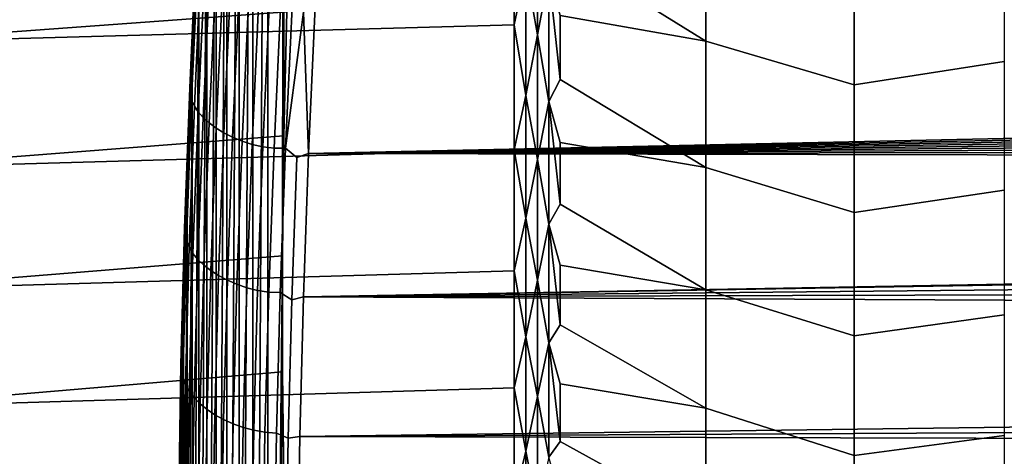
# Model space of a CAD drawing. Header units: metres. Extents: x -32 to 117, y -314 to 32.
# Tile 318 of 380: x 58.98 to 65.6, y -16.5 to -13.56. Entities that reach past the tile are written whole.
import ezdxf

# ---------------------------------------------------------------- set-up
doc = ezdxf.new("R2010")
doc.units = ezdxf.units.M
doc.layers.add('solid_24_501_064_XXX', color=7, linetype='CONTINUOUS')

msp = doc.modelspace()

# ---------------------------------------------------------------- linework, layer by layer
at = {"layer": 'solid_24_501_064_XXX'}
for points in [[(60.646011, -6.842627, 78.426437), (60.755825, -5.76276, 78.685928), (60.745323, -15.146692, 70.873718), (60.64603, -24.836847, 63.327366)], [(60.755825, -5.76276, 78.685928), (60.754997, -14.339691, 71.493912), (60.745323, -15.146692, 70.873718)], [(60.755825, -5.76276, 78.685928), (60.774158, -13.506566, 72.080154), (60.754997, -14.339691, 71.493912)], [(60.545338, -24.353743, 64.325645), (60.545319, -7.909618, 78.124016), (60.646011, -6.842627, 78.426437)], [(60.64603, -24.836847, 63.327366), (60.545338, -24.353743, 64.325645), (60.646011, -6.842627, 78.426437)], [(60.453846, -23.831007, 65.303009), (60.453831, -8.962889, 77.778938), (60.545319, -7.909618, 78.124016)], [(60.545338, -24.353743, 64.325645), (60.453846, -23.831007, 65.303009), (60.545319, -7.909618, 78.124016)], [(60.371704, -23.269875, 66.25753), (60.371693, -10.000335, 77.392075), (60.453831, -8.962889, 77.778938)], [(60.453846, -23.831007, 65.303009), (60.371704, -23.269875, 66.25753), (60.453831, -8.962889, 77.778938)], [(60.298977, -22.670658, 67.188568), (60.298969, -11.021258, 76.963638), (60.371693, -10.000335, 77.392075)], [(60.371704, -23.269875, 66.25753), (60.298977, -22.670658, 67.188568), (60.371693, -10.000335, 77.392075)], [(60.235809, -22.035179, 68.093773), (60.235802, -12.02303, 76.495003), (60.298969, -11.021258, 76.963638)], [(60.298977, -22.670658, 67.188568), (60.235809, -22.035179, 68.093773), (60.298969, -11.021258, 76.963638)], [(60.182285, -21.3641, 68.972038), (60.182278, -13.004457, 75.986641), (60.235802, -12.02303, 76.495003)], [(60.235809, -22.035179, 68.093773), (60.182285, -21.3641, 68.972038), (60.235802, -12.02303, 76.495003)], [(60.802765, -12.649893, 72.630539), (57.914215, -12.843666, 72.51049), (57.914215, -13.714181, 71.938934), (60.774158, -13.506566, 72.080154)], [(62.611195, -12.654041, 31.314449), (63.590717, -12.830184, 31.073982), (63.590717, -13.703816, 31.635393), (62.611195, -13.095869, 31.591303)], [(57.914215, -13.714181, 32.061062), (57.914215, -12.843666, 31.48951), (62.30183, -12.729039, 31.418175), (62.30183, -13.594141, 31.979029)], [(62.380379, -13.219497, 31.726015), (62.30183, -13.594141, 31.979029), (62.30183, -12.729039, 31.418175)], [(62.380379, -13.219497, 31.726015), (62.458523, -12.798614, 31.446812), (62.458523, -13.661205, 32.009766)], [(62.458523, -13.661205, 32.009766), (62.458523, -12.798614, 31.446812), (62.535694, -13.258341, 31.721949)], [(64.589394, -13.996838, 31.520662), (63.590717, -13.703816, 31.635393), (63.590717, -12.830184, 31.073982), (64.589394, -13.113107, 30.943857)], [(65.597748, -12.950498, 30.587328), (65.597748, -13.84032, 31.151415), (64.589394, -13.996838, 31.520662), (64.589394, -13.113107, 30.943857)], [(60.170727, -13.015375, 76.06855), (60.126534, -13.977664, 75.521324), (60.121151, -14.018117, 75.589615), (60.165474, -13.053018, 76.138443)], [(60.170727, -13.015375, 76.06855), (60.182278, -13.004457, 75.986641), (60.138466, -13.963104, 75.440216), (60.126534, -13.977664, 75.521324)], [(60.13847, -20.659494, 69.821259), (60.138466, -13.963104, 75.440216), (60.182278, -13.004457, 75.986641)], [(60.182285, -21.3641, 68.972038), (60.13847, -20.659494, 69.821259), (60.182278, -13.004457, 75.986641)], [(60.165474, -13.053018, 76.138443), (60.121151, -14.018117, 75.589615), (60.123672, -14.058884, 75.657883), (60.168121, -13.091029, 76.208282)], [(60.168121, -13.091029, 76.208282), (60.123672, -14.058884, 75.657883), (60.134075, -14.099563, 75.725456), (60.178646, -13.129034, 76.277374)], [(62.535694, -13.258341, 31.721949), (62.611195, -13.095869, 31.591303), (63.590717, -13.703816, 31.635393), (62.611195, -13.531643, 31.87759)], [(60.178646, -13.129034, 76.277374), (60.134075, -14.099563, 75.725456), (60.152252, -14.13975, 75.791664), (60.196941, -13.166657, 76.345039)], [(60.196941, -13.166657, 76.345039), (60.152252, -14.13975, 75.791664), (60.178032, -14.179048, 75.855858), (60.222832, -13.203526, 76.410614)], [(60.222832, -13.203526, 76.410614), (60.178032, -14.179048, 75.855858), (60.211151, -14.217069, 75.917397), (60.256054, -13.239277, 76.473442)], [(62.380379, -14.069563, 32.306423), (62.30183, -13.594141, 31.979029), (62.380379, -13.219497, 31.726015)], [(62.380379, -14.069563, 32.306423), (62.380379, -13.219497, 31.726015), (62.458523, -13.661205, 32.009766)], [(60.256054, -13.239277, 76.473442), (60.211151, -14.217069, 75.917397), (60.251286, -14.253436, 75.97567), (60.296288, -13.273555, 76.532898)], [(60.296288, -13.273555, 76.532898), (60.251286, -14.253436, 75.97567), (60.298038, -14.287791, 76.030098), (60.343124, -13.306022, 76.588409)], [(62.458523, -13.661205, 32.009766), (62.535694, -13.258341, 31.721949), (62.535694, -14.109366, 32.3046)], [(62.535694, -13.258341, 31.721949), (62.611195, -13.531643, 31.87759), (62.611195, -13.96116, 32.17318)], [(62.535694, -14.109366, 32.3046), (62.535694, -13.258341, 31.721949), (62.611195, -13.96116, 32.17318)], [(60.343124, -13.306022, 76.588409), (60.298038, -14.287791, 76.030098), (60.350948, -14.319794, 76.080154), (60.396111, -13.336356, 76.639412)], [(60.396111, -13.336356, 76.639412), (60.350948, -14.319794, 76.080154), (60.409489, -14.349127, 76.125343), (60.45472, -13.364258, 76.68541)], [(60.45472, -13.364258, 76.68541), (60.409489, -14.349127, 76.125343), (60.473083, -14.375501, 76.165207), (60.518368, -13.389451, 76.725952)], [(60.518368, -13.389451, 76.725952), (60.473083, -14.375501, 76.165207), (60.541103, -14.398654, 76.199356), (60.58643, -13.411687, 76.76062)], [(60.541103, -14.398654, 76.199356), (60.613056, -14.414042, 76.230034), (60.658512, -13.425226, 76.792084), (60.58643, -13.411687, 76.76062)], [(60.733765, -13.432551, 76.818596), (60.658512, -13.425226, 76.792084), (60.613056, -14.414042, 76.230034), (60.688141, -14.423556, 76.255699)], [(60.811752, -13.427619, 76.843132), (60.733765, -13.432551, 76.818596), (60.688141, -14.423556, 76.255699), (60.765812, -14.422435, 76.278877)], [(60.88678, -13.508005, 76.812561), (60.811752, -13.427619, 76.843132), (60.765812, -14.422435, 76.278877)], [(60.88678, -13.508005, 76.812561), (60.920521, -14.459166, 76.274841), (60.964645, -13.470487, 76.837059)], [(60.964645, -13.470487, 76.837059), (60.920521, -14.459166, 76.274841), (99.7435, -13.620409, 76.755165), (99.90731, -13.521148, 76.809517)], [(60.774158, -13.506566, 72.080154), (57.914215, -13.714181, 71.938934), (57.914215, -14.559301, 71.33046), (60.754997, -14.339691, 71.493912)], [(60.765812, -14.422435, 76.278877), (60.842148, -14.486982, 76.253922), (60.920521, -14.459166, 76.274841), (60.88678, -13.508005, 76.812561)], [(62.611195, -13.531643, 31.87759), (63.590717, -13.703816, 31.635393), (63.590717, -14.55292, 32.233253), (62.611195, -13.96116, 32.17318)], [(57.914215, -14.559301, 32.669537), (57.914215, -13.714181, 32.061062), (62.30183, -13.594141, 31.979029), (62.30183, -14.434564, 32.576218)], [(60.920521, -14.459166, 76.274841), (99.583443, -13.723071, 76.698402), (99.7435, -13.620409, 76.755165)], [(62.380379, -14.069563, 32.306423), (62.30183, -14.434564, 32.576218), (62.30183, -13.594141, 31.979029)], [(62.380379, -14.069563, 32.306423), (62.458523, -13.661205, 32.009766), (62.458523, -14.499073, 32.608898)], [(62.458523, -14.499073, 32.608898), (62.458523, -13.661205, 32.009766), (62.535694, -14.109366, 32.3046)], [(60.920521, -14.459166, 76.274841), (99.426781, -13.829388, 76.639038), (99.583443, -13.723071, 76.698402)], [(64.589394, -14.855234, 32.134533), (63.590717, -14.55292, 32.233253), (63.590717, -13.703816, 31.635393), (64.589394, -13.996838, 31.520662)], [(60.920521, -14.459166, 76.274841), (99.273544, -13.939275, 76.577042), (99.426781, -13.829388, 76.639038)], [(65.597748, -13.84032, 31.151415), (65.597748, -14.705609, 31.752457), (64.589394, -14.855234, 32.134533), (64.589394, -13.996838, 31.520662)], [(60.126534, -13.977664, 75.521324), (60.138466, -13.963104, 75.440216), (60.104454, -14.897441, 74.856491), (60.092083, -14.917564, 74.935509)], [(60.104458, -19.922373, 70.64006), (60.104454, -14.897441, 74.856491), (60.138466, -13.963104, 75.440216)], [(60.13847, -20.659494, 69.821259), (60.104458, -19.922373, 70.64006), (60.138466, -13.963104, 75.440216)], [(60.920521, -14.459166, 76.274841), (99.124146, -14.052341, 76.512573), (99.273544, -13.939275, 76.577042)], [(62.535694, -14.109366, 32.3046), (62.611195, -13.96116, 32.17318), (63.590717, -14.55292, 32.233253), (62.611195, -14.384222, 32.47794)], [(60.126534, -13.977664, 75.521324), (60.092083, -14.917564, 74.935509), (60.086597, -14.960765, 75.00209), (60.121151, -14.018117, 75.589615)], [(60.121151, -14.018117, 75.589615), (60.086597, -14.960765, 75.00209), (60.08902, -15.004226, 75.06868), (60.123672, -14.058884, 75.657883)], [(60.123672, -14.058884, 75.657883), (60.08902, -15.004226, 75.06868), (60.099327, -15.047517, 75.134628), (60.134075, -14.099563, 75.725456)], [(60.134075, -14.099563, 75.725456), (60.099327, -15.047517, 75.134628), (60.117416, -15.09021, 75.199272), (60.152252, -14.13975, 75.791664)], [(60.920521, -14.459166, 76.274841), (98.979012, -14.168194, 76.445801), (99.124146, -14.052341, 76.512573)], [(62.380379, -14.894182, 32.922451), (62.30183, -14.434564, 32.576218), (62.380379, -14.069563, 32.306423)], [(62.380379, -14.894182, 32.922451), (62.380379, -14.069563, 32.306423), (62.458523, -14.499073, 32.608898)], [(60.152252, -14.13975, 75.791664), (60.117416, -15.09021, 75.199272), (60.143105, -15.131883, 75.261986), (60.178032, -14.179048, 75.855858)], [(62.458523, -14.499073, 32.608898), (62.535694, -14.109366, 32.3046), (62.535694, -14.934822, 32.922943)], [(62.535694, -14.109366, 32.3046), (62.611195, -14.384222, 32.47794), (62.611195, -14.800633, 32.791721)], [(62.535694, -14.934822, 32.922943), (62.535694, -14.109366, 32.3046), (62.611195, -14.800633, 32.791721)], [(60.178032, -14.179048, 75.855858), (60.143105, -15.131883, 75.261986), (60.176144, -15.172124, 75.322136), (60.211151, -14.217069, 75.917397)], [(60.211151, -14.217069, 75.917397), (60.176144, -15.172124, 75.322136), (60.216202, -15.210535, 75.379135), (60.251286, -14.253436, 75.97567)], [(60.920521, -14.459166, 76.274841), (98.837967, -14.287019, 76.376549), (98.979012, -14.168194, 76.445801)], [(60.251286, -14.253436, 75.97567), (60.216202, -15.210535, 75.379135), (60.26289, -15.246736, 75.432419), (60.298038, -14.287791, 76.030098)], [(60.298038, -14.287791, 76.030098), (60.26289, -15.246736, 75.432419), (60.315739, -15.280369, 75.481461), (60.350948, -14.319794, 76.080154)], [(60.920521, -14.459166, 76.274841), (98.70089, -14.40887, 76.304726), (98.837967, -14.287019, 76.376549)], [(60.754997, -14.339691, 71.493912), (57.914215, -14.559301, 71.33046), (57.914215, -15.37746, 70.686188), (60.745323, -15.146692, 70.873718)], [(60.350948, -14.319794, 76.080154), (60.315739, -15.280369, 75.481461), (60.374229, -15.311101, 75.525772), (60.409489, -14.349127, 76.125343)], [(60.409489, -14.349127, 76.125343), (60.374229, -15.311101, 75.525772), (60.437782, -15.338629, 75.564919), (60.473083, -14.375501, 76.165207)], [(60.473083, -14.375501, 76.165207), (60.437782, -15.338629, 75.564919), (60.505768, -15.36268, 75.598511), (60.541103, -14.398654, 76.199356)], [(60.505768, -15.36268, 75.598511), (60.577618, -15.379857, 75.628273), (60.613056, -14.414042, 76.230034), (60.541103, -14.398654, 76.199356)], [(60.688141, -14.423556, 76.255699), (60.613056, -14.414042, 76.230034), (60.577618, -15.379857, 75.628273), (60.652573, -15.391489, 75.652939)], [(60.765812, -14.422435, 76.278877), (60.688141, -14.423556, 76.255699), (60.652573, -15.391489, 75.652939), (60.73, -15.394042, 75.674484)], [(60.807354, -15.443317, 75.656334), (60.842148, -14.486982, 76.253922), (60.765812, -14.422435, 76.278877), (60.73, -15.394042, 75.674484)], [(60.920521, -14.459166, 76.274841), (98.568123, -14.533292, 76.230537), (98.70089, -14.40887, 76.304726)], [(62.611195, -14.800633, 32.791721), (62.611195, -14.384222, 32.47794), (63.590717, -14.55292, 32.233253), (63.590717, -15.375978, 32.866493)], [(57.914215, -15.37746, 33.313808), (57.914215, -14.559301, 32.669537), (62.30183, -14.434564, 32.576218), (62.30183, -15.248783, 33.208656)], [(60.807354, -15.443317, 75.656334), (60.886162, -15.424157, 75.673447), (60.920521, -14.459166, 76.274841), (60.842148, -14.486982, 76.253922)], [(60.920521, -14.459166, 76.274841), (60.886162, -15.424157, 75.673447), (98.356766, -14.745822, 76.101799), (98.568123, -14.533292, 76.230537)], [(62.380379, -14.894182, 32.922451), (62.30183, -15.248783, 33.208656), (62.30183, -14.434564, 32.576218)], [(62.380379, -14.894182, 32.922451), (62.458523, -14.499073, 32.608898), (62.458523, -15.3107, 33.243122)], [(62.458523, -15.3107, 33.243122), (62.458523, -14.499073, 32.608898), (62.535694, -14.934822, 32.922943)], [(64.589394, -15.686744, 32.784359), (63.590717, -15.375978, 32.866493), (63.590717, -14.55292, 32.233253), (64.589394, -14.855234, 32.134533)], [(60.886162, -15.424157, 75.673447), (98.316582, -14.788488, 76.075645), (98.356766, -14.745822, 76.101799)], [(65.597748, -14.705609, 31.752457), (65.597748, -15.544834, 32.389389), (64.589394, -15.686744, 32.784359), (64.589394, -14.855234, 32.134533)], [(60.886162, -15.424157, 75.673447), (98.083328, -15.052474, 75.911491), (98.316582, -14.788488, 76.075645)], [(62.535694, -14.934822, 32.922943), (62.611195, -14.800633, 32.791721), (63.590717, -15.375978, 32.866493), (62.611195, -15.210203, 33.114384)], [(60.092083, -14.917564, 74.935509), (60.067432, -15.833385, 74.312195), (60.061874, -15.879265, 74.376953), (60.086597, -14.960765, 75.00209)], [(60.092083, -14.917564, 74.935509), (60.104454, -14.897441, 74.856491), (60.080189, -15.805494, 74.237434), (60.067432, -15.833385, 74.312195)], [(60.080189, -19.155029, 71.426842), (60.080189, -15.805494, 74.237434), (60.104454, -14.897441, 74.856491)], [(60.104458, -19.922373, 70.64006), (60.080189, -19.155029, 71.426842), (60.104454, -14.897441, 74.856491)], [(62.380379, -15.691862, 33.572983), (62.30183, -15.248783, 33.208656), (62.380379, -14.894182, 32.922451)], [(62.380379, -15.691862, 33.572983), (62.380379, -14.894182, 32.922451), (62.458523, -15.3107, 33.243122)], [(62.458523, -15.3107, 33.243122), (62.535694, -14.934822, 32.922943), (62.535694, -15.733213, 33.575859)], [(62.535694, -14.934822, 32.922943), (62.611195, -15.210203, 33.114384), (62.611195, -15.61274, 33.445778)], [(62.535694, -15.733213, 33.575859), (62.535694, -14.934822, 32.922943), (62.611195, -15.61274, 33.445778)], [(60.086597, -14.960765, 75.00209), (60.061874, -15.879265, 74.376953), (60.064228, -15.925352, 74.441757), (60.08902, -15.004226, 75.06868)], [(60.08902, -15.004226, 75.06868), (60.064228, -15.925352, 74.441757), (60.074467, -15.971191, 74.505966), (60.099327, -15.047517, 75.134628)], [(60.099327, -15.047517, 75.134628), (60.074467, -15.971191, 74.505966), (60.092487, -16.016329, 74.568947), (60.117416, -15.09021, 75.199272)], [(60.117416, -15.09021, 75.199272), (60.092487, -16.016329, 74.568947), (60.118114, -16.060316, 74.630081), (60.143105, -15.131883, 75.261986)], [(60.886162, -15.424157, 75.673447), (97.869499, -15.322846, 75.739151), (98.083328, -15.052474, 75.911491)], [(60.745323, -15.146692, 70.873718), (57.914215, -15.37746, 70.686188), (57.914215, -16.167145, 70.007317), (60.74514, -15.927435, 70.219666)], [(60.143105, -15.131883, 75.261986), (60.118114, -16.060316, 74.630081), (60.151096, -16.102722, 74.688759), (60.176144, -15.172124, 75.322136)], [(60.64603, -24.836847, 63.327366), (60.745323, -15.146692, 70.873718), (60.74514, -15.927435, 70.219666)], [(60.176144, -15.172124, 75.322136), (60.151096, -16.102722, 74.688759), (60.191101, -16.143126, 74.744408), (60.216202, -15.210535, 75.379135)], [(60.216202, -15.210535, 75.379135), (60.191101, -16.143126, 74.744408), (60.23774, -16.181128, 74.796463), (60.26289, -15.246736, 75.432419)], [(62.611195, -15.61274, 33.445778), (62.611195, -15.210203, 33.114384), (63.590717, -15.375978, 32.866493), (63.590717, -16.171513, 33.533978)], [(57.914215, -16.167145, 33.992683), (57.914215, -15.37746, 33.313808), (62.30183, -15.248783, 33.208656), (62.30183, -16.03533, 33.875206)], [(60.26289, -15.246736, 75.432419), (60.23774, -16.181128, 74.796463), (60.290546, -16.216351, 74.844421), (60.315739, -15.280369, 75.481461)], [(60.315739, -15.280369, 75.481461), (60.290546, -16.216351, 74.844421), (60.348999, -16.248447, 74.887802), (60.374229, -15.311101, 75.525772)], [(62.380379, -15.691862, 33.572983), (62.30183, -16.03533, 33.875206), (62.30183, -15.248783, 33.208656)], [(60.374229, -15.311101, 75.525772), (60.348999, -16.248447, 74.887802), (60.412521, -16.2771, 74.926186), (60.437782, -15.338629, 75.564919)], [(60.437782, -15.338629, 75.564919), (60.412521, -16.2771, 74.926186), (60.480484, -16.302025, 74.959183), (60.505768, -15.36268, 75.598511)], [(60.886162, -15.424157, 75.673447), (97.675179, -15.599384, 75.558357), (97.869499, -15.322846, 75.739151)], [(62.380379, -15.691862, 33.572983), (62.458523, -15.3107, 33.243122), (62.458523, -16.094618, 33.911293)], [(62.458523, -16.094618, 33.911293), (62.458523, -15.3107, 33.243122), (62.535694, -15.733213, 33.575859)], [(60.480484, -16.302025, 74.959183), (60.552261, -16.320929, 74.987923), (60.577618, -15.379857, 75.628273), (60.505768, -15.36268, 75.598511)], [(60.652573, -15.391489, 75.652939), (60.577618, -15.379857, 75.628273), (60.552261, -16.320929, 74.987923), (60.627121, -16.334593, 75.011444)], [(60.73, -15.394042, 75.674484), (60.652573, -15.391489, 75.652939), (60.627121, -16.334593, 75.011444), (60.704372, -16.340668, 75.031067)], [(60.782459, -16.375309, 75.020882), (60.807354, -15.443317, 75.656334), (60.73, -15.394042, 75.674484), (60.704372, -16.340668, 75.031067)], [(64.589394, -16.489861, 33.468967), (63.590717, -16.171513, 33.533978), (63.590717, -15.375978, 32.866493), (64.589394, -15.686744, 32.784359)], [(60.782459, -16.375309, 75.020882), (60.86158, -16.363916, 75.033897), (60.886162, -15.424157, 75.673447), (60.807354, -15.443317, 75.656334)], [(60.886162, -15.424157, 75.673447), (60.86158, -16.363916, 75.033897), (97.500862, -15.880194, 75.370003), (97.675179, -15.599384, 75.558357)], [(65.597748, -15.544834, 32.389389), (65.597748, -16.356504, 33.061081), (64.589394, -16.489861, 33.468967), (64.589394, -15.686744, 32.784359)], [(62.535694, -15.733213, 33.575859), (62.611195, -15.61274, 33.445778), (63.590717, -16.171513, 33.533978), (62.611195, -16.008059, 33.785751)], [(62.380379, -16.461163, 34.25684), (62.30183, -16.03533, 33.875206), (62.380379, -15.691862, 33.572983)], [(62.380379, -16.461163, 34.25684), (62.380379, -15.691862, 33.572983), (62.458523, -16.094618, 33.911293)], [(62.458523, -16.094618, 33.911293), (62.535694, -15.733213, 33.575859), (62.535694, -16.503094, 34.262165)], [(62.535694, -15.733213, 33.575859), (62.611195, -16.008059, 33.785751), (62.611195, -16.395977, 34.134148)], [(62.535694, -16.503094, 34.262165), (62.535694, -15.733213, 33.575859), (62.611195, -16.395977, 34.134148)], [(60.067432, -15.833385, 74.312195), (60.080189, -15.805494, 74.237434), (60.065643, -16.684847, 73.585205), (60.052616, -16.723408, 73.652626)], [(60.065643, -18.359995, 72.179588), (60.065643, -16.684847, 73.585205), (60.080189, -15.805494, 74.237434)], [(60.080189, -19.155029, 71.426842), (60.065643, -18.359995, 72.179588), (60.080189, -15.805494, 74.237434)], [(60.067432, -15.833385, 74.312195), (60.052616, -16.723408, 73.652626), (60.047016, -16.771893, 73.715454), (60.061874, -15.879265, 74.376953)], [(60.061874, -15.879265, 74.376953), (60.047016, -16.771893, 73.715454), (60.049324, -16.820534, 73.778366), (60.064228, -15.925352, 74.441757)], [(60.86158, -16.363916, 75.033897), (97.346596, -16.165075, 75.173866), (97.500862, -15.880194, 75.370003)], [(60.74514, -15.927435, 70.219666), (57.914215, -16.167145, 70.007317), (57.914215, -16.926891, 69.295097), (60.754452, -16.679441, 69.533844)], [(60.064228, -15.925352, 74.441757), (60.049324, -16.820534, 73.778366), (60.059521, -16.868849, 73.840736), (60.074467, -15.971191, 74.505966)], [(60.64603, -24.836847, 63.327366), (60.74514, -15.927435, 70.219666), (60.754452, -16.679441, 69.533844)], [(60.074467, -15.971191, 74.505966), (60.059521, -16.868849, 73.840736), (60.077503, -16.916363, 73.901962), (60.092487, -16.016329, 74.568947)], [(60.092487, -16.016329, 74.568947), (60.077503, -16.916363, 73.901962), (60.103092, -16.962603, 73.961426), (60.118114, -16.060316, 74.630081)], [(62.611195, -16.395977, 34.134148), (62.611195, -16.008059, 33.785751), (63.590717, -16.171513, 33.533978), (63.590717, -16.938105, 34.234516)], [(57.914215, -16.926891, 34.704903), (57.914215, -16.167145, 33.992683), (62.30183, -16.03533, 33.875206), (62.30183, -16.792776, 34.574654)], [(60.118114, -16.060316, 74.630081), (60.103092, -16.962603, 73.961426), (60.13604, -17.007113, 74.018547), (60.151096, -16.102722, 74.688759)], [(62.380379, -16.461163, 34.25684), (62.30183, -16.792776, 34.574654), (62.30183, -16.03533, 33.875206)], [(60.151096, -16.102722, 74.688759), (60.13604, -17.007113, 74.018547), (60.176014, -17.049454, 74.072754), (60.191101, -16.143126, 74.744408)], [(60.191101, -16.143126, 74.744408), (60.176014, -17.049454, 74.072754), (60.222622, -17.089205, 74.12352), (60.23774, -16.181128, 74.796463)], [(62.380379, -16.461163, 34.25684), (62.458523, -16.094618, 33.911293), (62.458523, -16.849407, 34.612202)], [(62.458523, -16.849407, 34.612202), (62.458523, -16.094618, 33.911293), (62.535694, -16.503094, 34.262165)], [(60.23774, -16.181128, 74.796463), (60.222622, -17.089205, 74.12352), (60.275402, -17.125973, 74.170326), (60.290546, -16.216351, 74.844421)], [(60.290546, -16.216351, 74.844421), (60.275402, -17.125973, 74.170326), (60.333832, -17.159397, 74.21273), (60.348999, -16.248447, 74.887802)], [(60.86158, -16.363916, 75.033897), (97.212845, -16.452003, 74.971062), (97.346596, -16.165075, 75.173866)], [(64.589394, -17.263134, 34.187111), (63.590717, -16.938105, 34.234516), (63.590717, -16.171513, 33.533978), (64.589394, -16.489861, 33.468967)], [(60.348999, -16.248447, 74.887802), (60.333832, -17.159397, 74.21273), (60.397339, -17.189144, 74.250298), (60.412521, -16.2771, 74.926186)], [(60.412521, -16.2771, 74.926186), (60.397339, -17.189144, 74.250298), (60.465286, -17.21492, 74.282669), (60.480484, -16.302025, 74.959183)], [(60.465286, -17.21492, 74.282669), (60.537022, -17.235477, 74.31028), (60.552261, -16.320929, 74.987923), (60.480484, -16.302025, 74.959183)], [(60.627121, -16.334593, 75.011444), (60.552261, -16.320929, 74.987923), (60.537022, -17.235477, 74.31028), (60.611824, -17.251083, 74.332497)], [(60.704372, -16.340668, 75.031067), (60.627121, -16.334593, 75.011444), (60.611824, -17.251083, 74.332497), (60.688969, -17.260508, 74.349937)], [(60.767494, -17.281231, 74.348846), (60.782459, -16.375309, 75.020882), (60.704372, -16.340668, 75.031067), (60.688969, -17.260508, 74.349937)], [(60.767494, -17.281231, 74.348846), (60.846821, -17.276987, 74.357201), (60.86158, -16.363916, 75.033897), (60.782459, -16.375309, 75.020882)], [(60.86158, -16.363916, 75.033897), (60.846821, -17.276987, 74.357201), (97.099747, -16.740675, 74.761551), (97.212845, -16.452003, 74.971062)], [(62.535694, -16.503094, 34.262165), (62.611195, -16.395977, 34.134148), (63.590717, -16.938105, 34.234516), (62.611195, -16.776314, 34.490803)], [(65.597748, -16.356504, 33.061081), (65.597748, -17.139183, 33.766342), (64.589394, -17.263134, 34.187111), (64.589394, -16.489861, 33.468967)], [(62.380379, -17.200689, 34.97279), (62.30183, -16.792776, 34.574654), (62.380379, -16.461163, 34.25684)], [(62.380379, -17.200689, 34.97279), (62.380379, -16.461163, 34.25684), (62.458523, -16.849407, 34.612202)]]:
    msp.add_3dface(points, dxfattribs=at)

doc.saveas('drawing.dxf')
